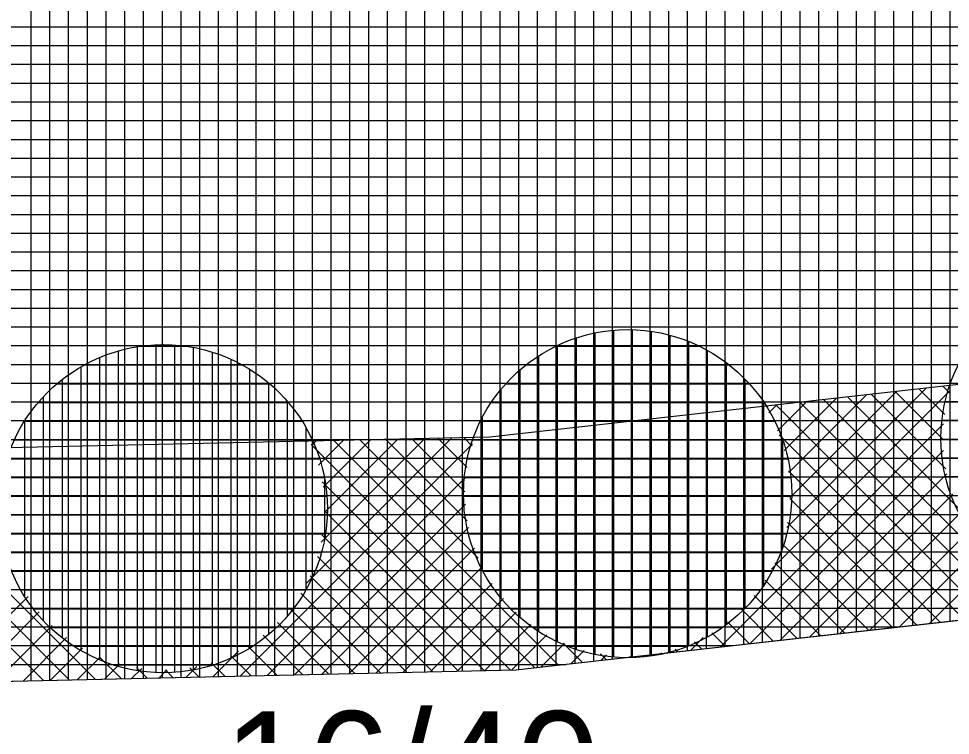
# Model space of a CAD drawing. Extents: x -566461 to -565198, y -1096301 to -1095707.
# Drawn here: x -565614.79 to -565604.86, y -1095886.97 to -1095879.32 of the extents above; entities that cross this region are included whole.
import ezdxf

# ---------------------------------------------------------------- set-up
doc = ezdxf.new("R2010")
doc.units = 0
for name, color, linetype in [('Vrstva 1', 7, 'Continuous'), ('Vrstva 40', 7, 'Continuous'), ('Vrstva 41', 7, 'Continuous'), ('Vrstva 42', 7, 'Continuous'), ('Vrstva 43', 7, 'Continuous'), ('Vrstva 44', 7, 'Continuous')]:
    doc.layers.add(name, color=color, linetype=linetype)

msp = doc.modelspace()

# ---------------------------------------------------------------- linework, layer by layer
at = {"layer": 'Vrstva 1'}
for p, q in [((-565609.49, -1095886.27), (-565595.88, -1095884.74)), ((-565630.78, -1095886.75), (-565609.49, -1095886.27))]:
    msp.add_line(p, q, dxfattribs=at)
at = {"layer": 'Vrstva 41'}
for p, q in [((-565606.7653, -1095885.1961), (-565604.8626, -1095883.2934)), ((-565606.6019, -1095884.7498), (-565605.1154, -1095883.2634)), ((-565604.9192, -1095883.5463), (-565605.1934, -1095883.2721)), ((-565604.8683, -1095883.3144), (-565604.9391, -1095883.2436)), ((-565606.629, -1095883.9284), (-565606.0713, -1095883.3707)), ((-565606.5811, -1095884.1634), (-565605.7527, -1095883.3349)), ((-565606.5686, -1095884.4337), (-565605.4341, -1095883.2992)), ((-565603.9497, -1095885.6472), (-565606.2106, -1095883.3864)), ((-565604.7707, -1095884.5434), (-565605.9563, -1095883.3578)), ((-565604.9079, -1095884.1233), (-565605.702, -1095883.3293)), ((-565604.9396, -1095883.8088), (-565605.4477, -1095883.3007)), ((-565606.794, -1095883.5278), (-565606.7086, -1095883.4423)), ((-565604.4583, -1095885.7043), (-565606.7191, -1095883.4435)), ((-565606.7011, -1095883.7177), (-565606.3899, -1095883.4065)), ((-565604.204, -1095885.6758), (-565606.4648, -1095883.4149)), ((-565607.3115, -1095886.0251), (-565604.9323, -1095883.646)), ((-565604.7125, -1095885.7329), (-565606.6846, -1095883.7608)), ((-565612.431, -1095886.3363), (-565609.9518, -1095883.8572)), ((-565611.7304, -1095885.3529), (-565610.1724, -1095883.7949)), ((-565609.2892, -1095886.2474), (-565611.6726, -1095883.8641)), ((-565611.6679, -1095883.8761), (-565611.6186, -1095883.8268)), ((-565611.595, -1095884.0861), (-565611.3293, -1095883.8204)), ((-565611.5668, -1095884.9065), (-565610.4617, -1095883.8013)), ((-565611.5461, -1095884.3201), (-565611.0401, -1095883.8141)), ((-565611.5332, -1095884.59), (-565610.7509, -1095883.8077)), ((-565609.0349, -1095886.2188), (-565611.4311, -1095883.8227)), ((-565609.8928, -1095885.0781), (-565611.1544, -1095883.8166)), ((-565610.0092, -1095884.6789), (-565610.8776, -1095883.8105)), ((-565610.0349, -1095884.3703), (-565610.6009, -1095883.8044)), ((-565610.0108, -1095884.1116), (-565610.3242, -1095883.7983)), ((-565609.9583, -1095883.8812), (-565610.0474, -1095883.7921)), ((-565606.9928, -1095885.9893), (-565604.9335, -1095883.93)), ((-565613.9739, -1095886.3711), (-565616.2572, -1095884.0877)), ((-565606.6741, -1095885.9534), (-565604.8975, -1095884.1768)), ((-565604.9668, -1095885.7615), (-565606.5841, -1095884.1442)), ((-565612.1416, -1095886.3298), (-565610.0263, -1095884.2145)), ((-565609.5482, -1095886.2713), (-565611.5552, -1095884.2642)), ((-565614.2505, -1095886.3773), (-565616.1592, -1095884.4685)), ((-565605.221, -1095885.7901), (-565606.5694, -1095884.4417)), ((-565606.3555, -1095885.9176), (-565604.8324, -1095884.3946)), ((-565611.8523, -1095886.3233), (-565610.0299, -1095884.5009)), ((-565609.8248, -1095886.2775), (-565611.5312, -1095884.5711)), ((-565606.0368, -1095885.8818), (-565604.7461, -1095884.5911)), ((-565614.5271, -1095886.3836), (-565616.1458, -1095884.7649)), ((-565611.5629, -1095886.3167), (-565609.9978, -1095884.7517)), ((-565605.4753, -1095885.8187), (-565606.5964, -1095884.6976)), ((-565605.7181, -1095885.846), (-565604.641, -1095884.7689)), ((-565610.1014, -1095886.2838), (-565611.5584, -1095884.8268)), ((-565611.2735, -1095886.3102), (-565609.9339, -1095884.9706)), ((-565605.7296, -1095885.8473), (-565606.6495, -1095884.9273)), ((-565605.3995, -1095885.8102), (-565604.5189, -1095884.9296)), ((-565610.378, -1095886.29), (-565611.6074, -1095885.0606)), ((-565605.0808, -1095885.7743), (-565604.3802, -1095885.0738)), ((-565610.9842, -1095886.3037), (-565609.8489, -1095885.1684)), ((-565605.9838, -1095885.8758), (-565606.7308, -1095885.1288)), ((-565610.6546, -1095886.2963), (-565611.6857, -1095885.2651)), ((-565610.6948, -1095886.2972), (-565609.7449, -1095885.3472)), ((-565606.2381, -1095885.9044), (-565606.8315, -1095885.311)), ((-565610.9312, -1095886.3025), (-565611.7847, -1095885.449)), ((-565606.4923, -1095885.933), (-565606.9494, -1095885.476)), ((-565615.614, -1095886.4081), (-565614.6916, -1095885.4856)), ((-565610.4054, -1095886.2906), (-565609.6239, -1095885.5091)), ((-565615.3247, -1095886.4015), (-565614.5719, -1095885.6488)), ((-565611.2078, -1095886.3087), (-565611.9011, -1095885.6154)), ((-565610.1161, -1095886.2841), (-565609.4865, -1095885.6545)), ((-565606.7466, -1095885.9616), (-565607.0836, -1095885.6246)), ((-565611.4844, -1095886.315), (-565612.0342, -1095885.7652)), ((-565607.0009, -1095885.9902), (-565607.2341, -1095885.7569)), ((-565615.0353, -1095886.395), (-565614.4356, -1095885.7954)), ((-565609.8267, -1095886.2776), (-565609.3328, -1095885.7837)), ((-565607.2551, -1095886.0188), (-565607.401, -1095885.8728)), ((-565614.7459, -1095886.3885), (-565614.2827, -1095885.9253)), ((-565611.761, -1095886.3212), (-565612.1839, -1095885.8983)), ((-565609.5373, -1095886.2711), (-565609.1622, -1095885.896)), ((-565607.6301, -1095886.0609), (-565607.4939, -1095885.9247)), ((-565607.5094, -1095886.0473), (-565607.5852, -1095885.9715)), ((-565614.4566, -1095886.382), (-565614.1132, -1095886.0386)), ((-565612.7204, -1095886.3428), (-565612.4471, -1095886.0696)), ((-565612.0376, -1095886.3274), (-565612.3502, -1095886.0148)), ((-565609.2235, -1095886.24), (-565608.9723, -1095885.9889)), ((-565608.7807, -1095886.1903), (-565608.9881, -1095885.9828)), ((-565608.9048, -1095886.2042), (-565608.7616, -1095886.061)), ((-565607.7636, -1095886.0759), (-565607.7912, -1095886.0483)), ((-565614.1672, -1095886.3755), (-565613.9239, -1095886.1321)), ((-565613.6973, -1095886.3649), (-565613.9339, -1095886.1282)), ((-565612.3142, -1095886.3337), (-565612.534, -1095886.1139)), ((-565608.5264, -1095886.1617), (-565608.5889, -1095886.0992)), ((-565608.5861, -1095886.1684), (-565608.5266, -1095886.1089)), ((-565608.2722, -1095886.1331), (-565608.2803, -1095886.1249)), ((-565608.2675, -1095886.1326), (-565608.2586, -1095886.1237)), ((-565608.0179, -1095886.1045), (-565608.0216, -1095886.1008)), ((-565607.9488, -1095886.0967), (-565607.9402, -1095886.0882)), ((-565613.8778, -1095886.3689), (-565613.7139, -1095886.205)), ((-565613.5885, -1095886.3624), (-565613.4799, -1095886.2539)), ((-565613.4206, -1095886.3586), (-565613.5342, -1095886.245)), ((-565613.2991, -1095886.3559), (-565613.2123, -1095886.2691)), ((-565613.144, -1095886.3524), (-565613.2266, -1095886.2698)), ((-565613.0097, -1095886.3494), (-565612.8936, -1095886.2333)), ((-565612.8674, -1095886.3461), (-565612.9682, -1095886.2454)), ((-565612.5908, -1095886.3399), (-565612.7384, -1095886.1924))]:
    msp.add_line(p, q, dxfattribs=at)
at = {"layer": 'Vrstva 42'}
msp.add_lwpolyline([(-565642.468, -1095883.093), (-565642.56, -1095885.56), (-565639.56, -1095885.89), (-565630.78, -1095886.75), (-565609.49, -1095886.27), (-565595.88, -1095884.74), (-565585.92, -1095883.62), (-565568.01, -1095880.69), (-565521.32, -1095878.21), (-565520.95, -1095875.75), (-565568.143, -1095878.194), (-565586.324, -1095881.153), (-565609.769, -1095883.786), (-565630.836, -1095884.251)], close=True, dxfattribs=at)
at = {"layer": 'Vrstva 43'}
for p, q in [((-565604.86, -1095885.7495), (-565604.86, -1095870.6567)), ((-565605.86, -1095885.8619), (-565605.86, -1095870.769)), ((-565605.66, -1095885.8394), (-565605.66, -1095870.7465)), ((-565605.46, -1095885.817), (-565605.46, -1095870.724)), ((-565605.26, -1095885.7945), (-565605.26, -1095870.7016)), ((-565605.06, -1095885.772), (-565605.06, -1095870.6791)), ((-565606.66, -1095885.9519), (-565606.66, -1095870.8588)), ((-565606.46, -1095885.9294), (-565606.46, -1095870.8363)), ((-565606.26, -1095885.9069), (-565606.26, -1095870.8139)), ((-565606.06, -1095885.8844), (-565606.06, -1095870.7914)), ((-565607.66, -1095886.0643), (-565607.66, -1095870.9711)), ((-565607.46, -1095886.0418), (-565607.46, -1095870.9486)), ((-565607.26, -1095886.0193), (-565607.26, -1095870.9262)), ((-565607.06, -1095885.9968), (-565607.06, -1095870.9037)), ((-565606.86, -1095885.9743), (-565606.86, -1095870.8812)), ((-565608.46, -1095886.1542), (-565608.46, -1095871.0609)), ((-565608.26, -1095886.1317), (-565608.26, -1095871.0385)), ((-565608.06, -1095886.1092), (-565608.06, -1095871.016)), ((-565607.86, -1095886.0868), (-565607.86, -1095870.9935)), ((-565609.46, -1095886.2666), (-565609.46, -1095871.1732)), ((-565609.26, -1095886.2441), (-565609.26, -1095871.1508)), ((-565609.06, -1095886.2217), (-565609.06, -1095871.1283)), ((-565608.86, -1095886.1992), (-565608.86, -1095871.1058)), ((-565608.66, -1095886.1767), (-565608.66, -1095871.0834)), ((-565610.26, -1095886.2874), (-565610.26, -1095871.263)), ((-565610.06, -1095886.2829), (-565610.06, -1095871.2406)), ((-565609.86, -1095886.2783), (-565609.86, -1095871.2181)), ((-565609.66, -1095886.2738), (-565609.66, -1095871.1957)), ((-565614.06, -1095886.373), (-565614.06, -1095871.3694)), ((-565613.86, -1095886.3685), (-565613.86, -1095871.365)), ((-565613.66, -1095886.364), (-565613.66, -1095871.3605)), ((-565613.46, -1095886.3595), (-565613.46, -1095871.356)), ((-565613.26, -1095886.355), (-565613.26, -1095871.3516)), ((-565613.06, -1095886.3505), (-565613.06, -1095871.3471)), ((-565612.86, -1095886.346), (-565612.86, -1095871.3427)), ((-565612.66, -1095886.3415), (-565612.66, -1095871.3382)), ((-565612.46, -1095886.337), (-565612.46, -1095871.3337)), ((-565612.26, -1095886.3325), (-565612.26, -1095871.3293)), ((-565612.06, -1095886.3279), (-565612.06, -1095871.3248)), ((-565611.86, -1095886.3234), (-565611.86, -1095871.3203)), ((-565611.66, -1095886.3189), (-565611.66, -1095871.3159)), ((-565611.46, -1095886.3144), (-565611.46, -1095871.3114)), ((-565611.26, -1095886.3099), (-565611.26, -1095871.307)), ((-565611.06, -1095886.3054), (-565611.06, -1095871.3025)), ((-565610.86, -1095886.3009), (-565610.86, -1095871.298)), ((-565610.66, -1095886.2964), (-565610.66, -1095871.2936)), ((-565610.46, -1095886.2919), (-565610.46, -1095871.2855)), ((-565614.66, -1095886.3866), (-565614.66, -1095871.3828)), ((-565614.46, -1095886.3821), (-565614.46, -1095871.3784)), ((-565614.26, -1095886.3775), (-565614.26, -1095871.3739)), ((-565642.3924, -1095879.41), (-565543.912, -1095879.41)), ((-565642.3965, -1095879.61), (-565547.6773, -1095879.61)), ((-565642.4007, -1095879.81), (-565551.4426, -1095879.81)), ((-565642.4048, -1095880.01), (-565555.2079, -1095880.01)), ((-565642.4089, -1095880.21), (-565558.9732, -1095880.21)), ((-565642.413, -1095880.41), (-565562.7386, -1095880.41)), ((-565642.4171, -1095880.61), (-565566.5039, -1095880.61)), ((-565642.4213, -1095880.81), (-565568.8358, -1095880.81)), ((-565642.4254, -1095881.01), (-565570.2121, -1095881.01)), ((-565642.4295, -1095881.21), (-565571.5884, -1095881.21)), ((-565642.4336, -1095881.41), (-565572.9647, -1095881.41)), ((-565642.4378, -1095881.61), (-565574.341, -1095881.61)), ((-565642.4419, -1095881.81), (-565575.7173, -1095881.81)), ((-565642.446, -1095882.01), (-565577.0936, -1095882.01)), ((-565642.4501, -1095882.21), (-565578.4699, -1095882.21)), ((-565642.4542, -1095882.41), (-565579.8462, -1095882.41)), ((-565642.4584, -1095882.61), (-565579.7462, -1095882.61)), ((-565642.4625, -1095882.81), (-565580.9688, -1095882.81)), ((-565642.4666, -1095883.01), (-565582.1913, -1095883.01)), ((-565642.4707, -1095883.21), (-565583.4138, -1095883.21)), ((-565642.4749, -1095883.41), (-565584.6363, -1095883.41)), ((-565642.479, -1095883.61), (-565585.8589, -1095883.61)), ((-565642.4831, -1095883.81), (-565589.4802, -1095883.81)), ((-565642.4872, -1095884.01), (-565590.8565, -1095884.01)), ((-565642.4913, -1095884.21), (-565592.2328, -1095884.21)), ((-565642.4955, -1095884.41), (-565593.6091, -1095884.41)), ((-565642.4996, -1095884.61), (-565594.9854, -1095884.61)), ((-565642.5037, -1095884.81), (-565596.5027, -1095884.81)), ((-565642.5078, -1095885.01), (-565598.2818, -1095885.01)), ((-565642.512, -1095885.21), (-565600.0609, -1095885.21)), ((-565642.5161, -1095885.41), (-565601.8399, -1095885.41)), ((-565642.5202, -1095885.61), (-565603.619, -1095885.61)), ((-565642.5244, -1095885.81), (-565605.3981, -1095885.81)), ((-565638.3349, -1095886.01), (-565607.1772, -1095886.01)), ((-565636.293, -1095886.21), (-565608.9563, -1095886.21))]:
    msp.add_line(p, q, dxfattribs=at)
msp.add_lwpolyline([(-565639.56, -1095885.89), (-565630.78, -1095886.75), (-565609.49, -1095886.27), (-565595.88, -1095884.74), (-565585.92, -1095883.62), (-565568.01, -1095880.69), (-565521.32, -1095878.21), (-565519.36, -1095863.08), (-565522.03, -1095863.23), (-565569.62, -1095865.76), (-565587.97, -1095868.76), (-565610.5, -1095871.29), (-565630.22, -1095871.73), (-565642.21, -1095870.56), (-565642.52, -1095885.6), (-565645.08, -1096008.78), (-565642.11, -1096010.51)], close=True, dxfattribs=at)
at = {"layer": 'Vrstva 44'}
for p, q in [((-565608.65, -1095882.6769), (-565608.65, -1095886.1034)), ((-565608.45, -1095882.6468), (-565608.45, -1095886.1316)), ((-565608.25, -1095882.6417), (-565608.25, -1095886.1374)), ((-565608.05, -1095882.6598), (-565608.05, -1095886.1207)), ((-565608.85, -1095882.7308), (-565608.85, -1095886.0494)), ((-565607.85, -1095882.7009), (-565607.85, -1095886.081)), ((-565607.65, -1095882.7664), (-565607.65, -1095886.0131)), ((-565613.73, -1095882.8675), (-565613.73, -1095886.2324)), ((-565613.53, -1095882.8237), (-565613.53, -1095886.2755)), ((-565612.9987, -1095882.82), (-565613.5016, -1095882.82)), ((-565613.33, -1095882.8037), (-565613.33, -1095886.297)), ((-565613.13, -1095882.8061), (-565613.13, -1095886.2958)), ((-565612.93, -1095882.8309), (-565612.93, -1095886.2691)), ((-565612.73, -1095882.8791), (-565612.73, -1095886.2189)), ((-565607.5313, -1095882.82), (-565609.0718, -1095882.82)), ((-565609.05, -1095882.8104), (-565609.05, -1095885.9691)), ((-565607.45, -1095882.8615), (-565607.45, -1095885.9175)), ((-565613.93, -1095882.9394), (-565613.93, -1095886.1612)), ((-565612.53, -1095882.9568), (-565612.53, -1095886.1433)), ((-565609.25, -1095882.9215), (-565609.25, -1095885.8597)), ((-565607.25, -1095882.9924), (-565607.25, -1095885.7898)), ((-565614.13, -1095883.0394), (-565614.13, -1095886.0603)), ((-565612.4025, -1095883.02), (-565614.0954, -1095883.02)), ((-565612.33, -1095883.0635), (-565612.33, -1095886.0379)), ((-565609.45, -1095883.0733), (-565609.45, -1095885.7064)), ((-565607.2126, -1095883.02), (-565609.3871, -1095883.02)), ((-565614.33, -1095883.174), (-565614.33, -1095885.9266)), ((-565607.05, -1095883.1669), (-565607.05, -1095885.6121)), ((-565612.1149, -1095883.22), (-565614.3843, -1095883.22)), ((-565612.13, -1095883.2064), (-565612.13, -1095885.8921)), ((-565609.65, -1095883.2794), (-565609.65, -1095885.5014)), ((-565607.0012, -1095883.22), (-565609.6005, -1095883.22)), ((-565614.53, -1095883.3589), (-565614.53, -1095885.7405)), ((-565611.9144, -1095883.42), (-565614.5844, -1095883.42)), ((-565611.93, -1095883.403), (-565611.93, -1095885.6967)), ((-565606.8445, -1095883.42), (-565609.7542, -1095883.42)), ((-565606.85, -1095883.4111), (-565606.85, -1095885.3662)), ((-565601.5046, -1095883.41), (-565604.9146, -1095883.41)), ((-565609.85, -1095883.5819), (-565609.85, -1095885.1983)), ((-565611.7699, -1095883.62), (-565614.7305, -1095883.62)), ((-565614.73, -1095883.6193), (-565614.73, -1095885.4802)), ((-565611.73, -1095883.6846), (-565611.73, -1095885.4137)), ((-565606.7307, -1095883.62), (-565609.8701, -1095883.62)), ((-565601.4713, -1095883.61), (-565604.9477, -1095883.61)), ((-565611.6611, -1095883.82), (-565614.8399, -1095883.82)), ((-565606.6467, -1095883.82), (-565609.9538, -1095883.82)), ((-565606.65, -1095883.8114), (-565606.65, -1095884.9694)), ((-565601.4618, -1095883.81), (-565604.9581, -1095883.81)), ((-565611.5827, -1095884.02), (-565614.9159, -1095884.02)), ((-565606.59, -1095884.02), (-565610.0086, -1095884.02)), ((-565601.4746, -1095884.01), (-565604.9462, -1095884.01)), ((-565611.5331, -1095884.22), (-565614.9666, -1095884.22)), ((-565611.53, -1095884.238), (-565611.53, -1095884.8662)), ((-565606.5598, -1095884.22), (-565610.0397, -1095884.22)), ((-565601.5102, -1095884.21), (-565604.9109, -1095884.21)), ((-565611.5068, -1095884.42), (-565614.9939, -1095884.42)), ((-565606.5522, -1095884.42), (-565610.0483, -1095884.42)), ((-565611.5031, -1095884.62), (-565614.9985, -1095884.62)), ((-565606.567, -1095884.62), (-565610.0344, -1095884.62)), ((-565611.5217, -1095884.82), (-565614.9778, -1095884.82)), ((-565606.6045, -1095884.82), (-565609.9952, -1095884.82)), ((-565611.5652, -1095885.02), (-565614.9337, -1095885.02)), ((-565606.6683, -1095885.02), (-565609.9306, -1095885.02)), ((-565611.6354, -1095885.22), (-565614.8648, -1095885.22)), ((-565606.7616, -1095885.22), (-565609.8389, -1095885.22)), ((-565611.7334, -1095885.42), (-565614.7683, -1095885.42)), ((-565606.8864, -1095885.42), (-565609.7135, -1095885.42)), ((-565611.8666, -1095885.62), (-565614.6323, -1095885.62)), ((-565607.0579, -1095885.62), (-565609.5426, -1095885.62)), ((-565612.048, -1095885.82), (-565614.4532, -1095885.82)), ((-565607.2941, -1095885.82), (-565609.3054, -1095885.82)), ((-565612.3034, -1095886.02), (-565614.1995, -1095886.02)), ((-565607.6663, -1095886.02), (-565608.9346, -1095886.02)), ((-565612.7335, -1095886.22), (-565613.7696, -1095886.22))]:
    msp.add_line(p, q, dxfattribs=at)
for centre in [(-565603.21, -1095883.8), (-565608.3, -1095884.39), (-565613.25, -1095884.55)]:
    msp.add_circle(centre, 1.75, dxfattribs=at)

# ---------------------------------------------------------------- texts
at = {"layer": 'Vrstva 40'}
msp.add_text('16/40', height=1.2, dxfattribs=at).set_placement((-565612.61, -1095887.91))

doc.saveas('drawing.dxf')
